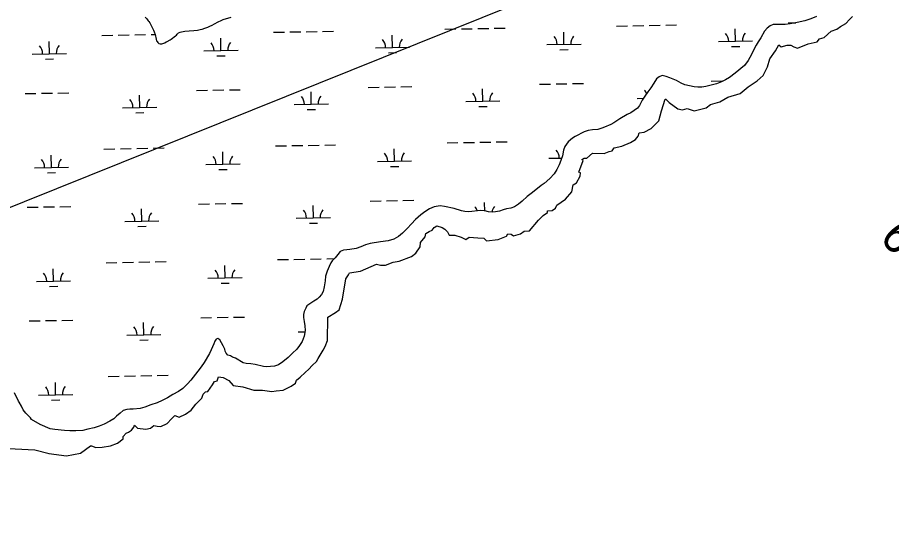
# Model space of a CAD drawing. Extents: x 3957609 to 3995875, y 234277 to 260273.
# Drawn here: x 3972892 to 3975449, y 247317 to 248845 of the extents above; entities that cross this region are included whole.
import ezdxf

# ---------------------------------------------------------------- set-up
doc = ezdxf.new("R2010")
doc.units = 0
for name, color, linetype in [('V-GRID-MAJR', 7, 'Continuous'), ('V-RIVR-EDGE', 7, 'Continuous'), ('V-RIVR-IDEN', 7, 'Continuous'), ('V-TOPO-SHOR', 7, 'Continuous'), ('V-UTIL-LINE', 7, 'Continuous'), ('V-WETL-SWMP', 7, 'Continuous')]:
    doc.layers.add(name, color=color, linetype=linetype)

msp = doc.modelspace()

# ---------------------------------------------------------------- linework, layer by layer
at = {"layer": 'V-GRID-MAJR'}
msp.add_spline([(3961703.892, 248787.859), (3967022.571, 248887.277), (3972341.236, 248987.469), (3977659.886, 249088.434), (3982978.522, 249190.173), (3988297.143, 249292.685), (3993615.748, 249395.971), (3993615.749, 249395.971)], degree=3, dxfattribs=at)
at = {"layer": 'V-RIVR-EDGE'}
for points in [[(3972984.308, 247568.801), (3973036.007, 247562.021), (3973076.85, 247569.842), (3973105.527, 247591.567), (3973109.003, 247591.567), (3973122.038, 247586.353), (3973140.287, 247587.222), (3973164.619, 247590.698), (3973184.606, 247599.388), (3973201.117, 247611.554), (3973201.986, 247618.506), (3973210.676, 247628.065), (3973217.628, 247631.541), (3973225.449, 247636.755), (3973232.401, 247645.445), (3973235.008, 247651.528), (3973243.699, 247642.838), (3973268.031, 247640.231), (3973281.066, 247642.838), (3973291.494, 247650.659), (3973301.053, 247648.921), (3973311.481, 247648.052), (3973330.599, 247656.742), (3973342.765, 247669.777), (3973353.193, 247680.205), (3973365.359, 247674.991), (3973383.608, 247683.681), (3973400.119, 247695.847), (3973414.023, 247713.227), (3973431.403, 247730.607), (3973435.748, 247741.904), (3973442.7, 247748.856), (3973449.652, 247749.725), (3973462.687, 247769.712), (3973468.77, 247779.271), (3973476.591, 247781.009), (3973480.067, 247793.175), (3973493.971, 247791.437), (3973510.482, 247781.878), (3973523.517, 247767.974), (3973551.325, 247763.629), (3973583.478, 247754.07), (3973609.548, 247754.07), (3973636.487, 247750.594), (3973649.522, 247752.332), (3973669.509, 247754.07), (3973692.972, 247765.367), (3973706.007, 247774.057), (3973708.614, 247783.616), (3973719.042, 247792.306), (3973733.815, 247806.21), (3973745.112, 247815.769), (3973754.671, 247826.197), (3973766.837, 247838.363), (3973772.051, 247847.053), (3973786.824, 247871.385), (3973792.907, 247881.813), (3973798.99, 247899.194), (3973800.728, 247967.845), (3973822.453, 247981.749), (3973833.75, 247989.57), (3973843.309, 248019.985), (3973852.868, 248079.946), (3973860.689, 248091.243), (3973863.296, 248097.326), (3973896.318, 248102.54), (3973942.375, 248122.527), (3973954.541, 248119.92), (3973969.314, 248119.92), (3973991.908, 248128.61), (3974009.288, 248131.217), (3974044.918, 248145.121), (3974057.953, 248154.68), (3974070.119, 248173.798), (3974070.988, 248185.964), (3974084.892, 248202.475), (3974087.499, 248212.034), (3974097.058, 248218.117), (3974105.748, 248222.462), (3974110.962, 248230.283), (3974118.783, 248234.628), (3974134.425, 248230.283), (3974142.246, 248225.069), (3974150.067, 248217.248), (3974155.281, 248207.689), (3974171.792, 248207.689), (3974190.041, 248201.606), (3974203.945, 248194.654), (3974213.504, 248201.606), (3974239.574, 248199.868), (3974256.954, 248198.999), (3974264.775, 248191.178), (3974298.666, 248194.654), (3974322.998, 248204.213), (3974327.343, 248211.165), (3974336.902, 248210.296), (3974343.854, 248205.951), (3974363.841, 248211.165), (3974375.138, 248218.986), (3974389.911, 248220.724), (3974416.85, 248251.139), (3974429.885, 248265.043), (3974442.92, 248273.733), (3974442.92, 248278.947), (3974456.824, 248279.816), (3974466.383, 248286.768), (3974470.728, 248295.458), (3974495.929, 248312.838), (3974514.178, 248334.563), (3974518.523, 248354.55), (3974528.082, 248360.633), (3974538.51, 248380.62), (3974539.379, 248390.179), (3974534.165, 248391.917), (3974547.2, 248425.808), (3974543.724, 248429.284), (3974549.807, 248432.76), (3974558.497, 248432.76), (3974575.008, 248447.533), (3974608.899, 248446.664), (3974623.672, 248452.747), (3974632.362, 248454.485), (3974637.576, 248463.175), (3974660.17, 248467.52), (3974685.371, 248478.817), (3974700.144, 248487.507), (3974707.965, 248497.066), (3974711.441, 248507.494), (3974725.345, 248509.232), (3974746.201, 248519.66), (3974768.795, 248542.254), (3974776.616, 248570.931), (3974787.044, 248605.691), (3974788.783, 248605.691), (3974799.211, 248596.132), (3974824.412, 248577.014), (3974837.447, 248574.407), (3974851.351, 248577.883), (3974872.207, 248571.8), (3974906.967, 248580.49), (3974920.002, 248590.049), (3974946.941, 248597.87), (3974970.404, 248610.905), (3975006.902, 248622.202), (3975030.365, 248641.32), (3975056.435, 248659.569), (3975073.815, 248675.212), (3975086.85, 248700.413), (3975092.933, 248723.876), (3975110.313, 248746.47), (3975119.872, 248764.719), (3975126.824, 248758.636), (3975144.204, 248763.85), (3975154.632, 248763.85), (3975163.322, 248758.636), (3975174.619, 248754.291), (3975205.903, 248767.326), (3975231.973, 248773.409), (3975238.925, 248782.099), (3975251.96, 248785.575), (3975272.816, 248804.693), (3975289.327, 248809.907), (3975299.755, 248817.728), (3975315.397, 248827.287), (3975326.694, 248838.584), (3975335.384, 248847.274)], [(3972590.778, 247359.174), (3972632.525, 247424.146), (3972659.61, 247491.421), (3972682.326, 247533.36), (3972756.592, 247564.813), (3972847.457, 247584.035), (3972942.692, 247579.666), (3972985.285, 247568.745)]]:
    msp.add_lwpolyline(points, dxfattribs=at)
at = {"layer": 'V-TOPO-SHOR'}
msp.add_lwpolyline([(3973266.081, 248845.382), (3973271.136, 248840.18), (3973272.965, 248837.668), (3973274.636, 248834.999), (3973276.623, 248832.64), (3973279.211, 248828.871), (3973287.536, 248813.515), (3973290.254, 248807.881), (3973292.204, 248803.034), (3973295.19, 248794.596), (3973297.948, 248781.188), (3973299.128, 248776.664), (3973300.641, 248773.997), (3973302.773, 248770.86), (3973305.54, 248768.797), (3973309.876, 248767.491), (3973314.224, 248767.272), (3973317.81, 248767.999), (3973322.975, 248770.409), (3973327.206, 248772.834), (3973330.651, 248774.495), (3973338.642, 248778.888), (3973342.253, 248781.323), (3973354.512, 248790.625), (3973357.346, 248793.072), (3973359.095, 248795.843), (3973363.503, 248799.511), (3973368.66, 248801.457), (3973372.565, 248802.798), (3973382.383, 248804.523), (3973394.372, 248805.901), (3973408.217, 248806.479), (3973418.954, 248807.41), (3973427.06, 248809.004), (3973432.989, 248810.47), (3973440.798, 248812.999), (3973449.087, 248816.454), (3973457.068, 248820.069), (3973459.886, 248821.429), (3973470.226, 248827.028), (3973477.9, 248830.958), (3973490.423, 248836.996), (3973494.485, 248838.335), (3973504.018, 248841.927), (3973507.299, 248842.968), (3973510.262, 248843.703), (3973514.78, 248844.414), (3973517.744, 248845.149)], dxfattribs=at)
at = {"layer": 'V-UTIL-LINE'}
msp.add_lwpolyline([(3993486.783, 256012.187), (3984358.232, 252707.382), (3984355.815, 252706.645), (3979327.531, 250885.592), (3969939.425, 247110.423), (3969929.75, 247106.755), (3966670.117, 247144.723), (3965413.49, 247134.313), (3961768.13, 245337.826)], dxfattribs=at)
at = {"layer": 'V-WETL-SWMP'}
for p, q in [((3975146.666, 248828.6), (3975169.225, 248829.01)), ((3973641.191, 248801.226), (3973673.185, 248801.808)), ((3973689.183, 248802.099), (3973721.177, 248802.68)), ((3973737.175, 248802.971), (3973769.17, 248803.553)), ((3973785.167, 248803.844), (3973817.162, 248804.426)), ((3974143.016, 248810.351), (3974175.01, 248810.933)), ((3974191.008, 248811.223), (3974223.003, 248811.805)), ((3974239, 248812.096), (3974270.995, 248812.678)), ((3974286.992, 248812.969), (3974318.987, 248813.551)), ((3974491.197, 248765.931), (3974490.542, 248801.925)), ((3974644.841, 248819.476), (3974676.836, 248820.057)), ((3974692.833, 248820.348), (3974724.828, 248820.93)), ((3974740.825, 248821.221), (3974772.82, 248821.803)), ((3974788.817, 248822.093), (3974820.812, 248822.675)), ((3974993.022, 248775.056), (3974992.367, 248811.05)), ((3972985.722, 248738.557), (3972985.067, 248774.551)), ((3973139.366, 248792.101), (3973171.36, 248792.683)), ((3973187.358, 248792.974), (3973219.352, 248793.556)), ((3973235.35, 248793.847), (3973267.345, 248794.428)), ((3973283.342, 248794.719), (3973295.071, 248794.933)), ((3973487.547, 248747.682), (3973486.892, 248783.676)), ((3973989.372, 248756.807), (3973988.717, 248792.801)), ((3974943.03, 248774.147), (3975043.014, 248775.965)), ((3973437.555, 248746.773), (3973537.538, 248748.591)), ((3973939.38, 248755.898), (3974039.364, 248757.716)), ((3974441.205, 248765.022), (3974541.189, 248766.84)), ((3974479.479, 248750.285), (3974503.475, 248750.721)), ((3974981.304, 248759.41), (3975005.3, 248759.846)), ((3972935.73, 248737.648), (3973035.713, 248739.466)), ((3972974.004, 248722.911), (3972998, 248723.347)), ((3973475.829, 248732.035), (3973499.825, 248732.472)), ((3973977.654, 248741.16), (3974001.65, 248741.596)), ((3974419.9, 248649.184), (3974451.894, 248649.766)), ((3974467.892, 248650.057), (3974499.886, 248650.638)), ((3974515.884, 248650.929), (3974547.878, 248651.511)), ((3974921.725, 248658.309), (3974953.719, 248658.89)), ((3972914.424, 248621.81), (3972946.419, 248622.392)), ((3972962.416, 248622.682), (3972994.411, 248623.264)), ((3973010.409, 248623.555), (3973042.403, 248624.137)), ((3973416.249, 248630.934), (3973448.244, 248631.516)), ((3973464.242, 248631.807), (3973496.236, 248632.389)), ((3973512.234, 248632.68), (3973544.228, 248633.262)), ((3973751.882, 248590.6), (3973751.228, 248626.594)), ((3973918.074, 248640.059), (3973950.069, 248640.641)), ((3973966.067, 248640.932), (3973998.061, 248641.514)), ((3974014.059, 248641.805), (3974046.053, 248642.386)), ((3974253.707, 248599.724), (3974253.053, 248635.718)), ((3973250.057, 248581.475), (3973249.403, 248617.469)), ((3974203.716, 248598.815), (3974303.699, 248600.633)), ((3974705.541, 248607.94), (3974723.823, 248608.273)), ((3973200.065, 248580.566), (3973300.049, 248582.384)), ((3973701.89, 248589.691), (3973801.874, 248591.509)), ((3973740.165, 248574.953), (3973764.161, 248575.389)), ((3974241.99, 248584.078), (3974265.986, 248584.514)), ((3973238.34, 248565.828), (3973262.336, 248566.265)), ((3973647.239, 248468.606), (3973679.233, 248469.188)), ((3973695.231, 248469.479), (3973727.226, 248470.06)), ((3973743.223, 248470.351), (3973775.218, 248470.933)), ((3973791.215, 248471.224), (3973823.21, 248471.806)), ((3974149.064, 248477.731), (3974181.059, 248478.313)), ((3974197.056, 248478.603), (3974229.051, 248479.185)), ((3974245.048, 248479.476), (3974277.043, 248480.058)), ((3974293.04, 248480.349), (3974325.035, 248480.93)), ((3972991.77, 248405.937), (3972991.115, 248441.931)), ((3973145.414, 248459.481), (3973177.408, 248460.063)), ((3973193.406, 248460.354), (3973225.4, 248460.936)), ((3973241.398, 248461.227), (3973273.393, 248461.808)), ((3973289.39, 248462.099), (3973321.385, 248462.681)), ((3973493.595, 248415.062), (3973492.94, 248451.056)), ((3973995.42, 248424.187), (3973994.765, 248460.181)), ((3973443.603, 248414.153), (3973543.587, 248415.971)), ((3973945.428, 248423.278), (3974045.412, 248425.096)), ((3974447.253, 248432.402), (3974484.331, 248433.077)), ((3972941.778, 248405.028), (3973041.761, 248406.846)), ((3972980.052, 248390.291), (3973004.048, 248390.727)), ((3973481.877, 248399.415), (3973505.873, 248399.852)), ((3973983.702, 248408.54), (3974007.698, 248408.976)), ((3972920.472, 248289.19), (3972952.467, 248289.772)), ((3972968.465, 248290.062), (3973000.459, 248290.644)), ((3973016.457, 248290.935), (3973048.451, 248291.517)), ((3973422.298, 248298.314), (3973454.292, 248298.896)), ((3973470.29, 248299.187), (3973502.284, 248299.769)), ((3973518.282, 248300.06), (3973550.276, 248300.642)), ((3973757.93, 248257.98), (3973757.276, 248293.974)), ((3973924.123, 248307.439), (3973956.117, 248308.021)), ((3973972.115, 248308.312), (3974004.109, 248308.894)), ((3974020.107, 248309.184), (3974052.101, 248309.766)), ((3974259.553, 248278.241), (3974259.101, 248303.098)), ((3973256.105, 248248.855), (3973255.451, 248284.849)), ((3973206.113, 248247.946), (3973306.097, 248249.764)), ((3973707.939, 248257.071), (3973807.922, 248258.889)), ((3973746.213, 248242.333), (3973770.209, 248242.769)), ((3973244.388, 248233.208), (3973268.384, 248233.645)), ((3973653.287, 248135.986), (3973685.282, 248136.568)), ((3973701.279, 248136.859), (3973733.274, 248137.44)), ((3973749.271, 248137.731), (3973781.266, 248138.313)), ((3973797.263, 248138.604), (3973819.599, 248139.01)), ((3972997.818, 248073.317), (3972997.163, 248109.311)), ((3973151.462, 248126.861), (3973183.456, 248127.443)), ((3973199.454, 248127.734), (3973231.449, 248128.316)), ((3973247.446, 248128.607), (3973279.441, 248129.188)), ((3973295.438, 248129.479), (3973327.433, 248130.061)), ((3973499.643, 248082.442), (3973498.988, 248118.436)), ((3973449.651, 248081.533), (3973549.635, 248083.351)), ((3972947.826, 248072.408), (3973047.81, 248074.226)), ((3972986.1, 248057.671), (3973010.096, 248058.107)), ((3973487.925, 248066.795), (3973511.921, 248067.232)), ((3972926.521, 247956.57), (3972958.515, 247957.151)), ((3972974.513, 247957.442), (3973006.507, 247958.024)), ((3973022.505, 247958.315), (3973054.499, 247958.897)), ((3973428.346, 247965.694), (3973460.34, 247966.276)), ((3973476.338, 247966.567), (3973508.332, 247967.149)), ((3973524.33, 247967.44), (3973556.324, 247968.022)), ((3973262.153, 247916.235), (3973261.499, 247952.229)), ((3973212.162, 247915.326), (3973312.145, 247917.144)), ((3973713.987, 247924.451), (3973733.551, 247924.806)), ((3973250.436, 247900.588), (3973274.432, 247901.025)), ((3973003.866, 247740.697), (3973003.211, 247776.691)), ((3973157.51, 247794.241), (3973189.505, 247794.823)), ((3973205.502, 247795.114), (3973237.497, 247795.696)), ((3973253.494, 247795.987), (3973285.489, 247796.568)), ((3973301.486, 247796.859), (3973333.481, 247797.441)), ((3972953.874, 247739.788), (3973053.858, 247741.606)), ((3972992.148, 247725.051), (3973016.144, 247725.487))]:
    msp.add_line(p, q, dxfattribs=at)
for points in [[(3973266.082, 248845.383), (3973271.136, 248840.18), (3973272.965, 248837.667), (3973274.636, 248835), (3973276.623, 248832.639), (3973279.211, 248828.871), (3973287.537, 248813.516), (3973290.253, 248807.881), (3973292.204, 248803.034), (3973295.19, 248794.596), (3973297.949, 248781.188), (3973299.127, 248776.663), (3973300.642, 248773.998), (3973302.773, 248770.859), (3973305.541, 248768.798), (3973309.875, 248767.491), (3973314.224, 248767.272), (3973317.81, 248767.998), (3973322.974, 248770.41), (3973327.207, 248772.835), (3973330.65, 248774.495), (3973338.642, 248778.887), (3973342.253, 248781.322), (3973354.512, 248790.626), (3973357.346, 248793.072), (3973359.096, 248795.844), (3973363.502, 248799.511), (3973368.66, 248801.457), (3973372.565, 248802.799), (3973382.383, 248804.522), (3973394.373, 248805.902), (3973408.216, 248806.479), (3973418.955, 248807.411), (3973427.061, 248809.003), (3973432.989, 248810.471), (3973440.798, 248813), (3973449.087, 248816.455), (3973457.067, 248820.07), (3973459.885, 248821.428), (3973470.226, 248827.029), (3973477.9, 248830.959), (3973490.423, 248836.995), (3973494.484, 248838.335), (3973504.018, 248841.928), (3973507.298, 248842.968), (3973510.262, 248843.702), (3973514.78, 248844.414), (3973517.744, 248845.148)], [(3975229.482, 248847.803), (3975213.503, 248840.256), (3975195.376, 248834.763), (3975172.898, 248829.644), (3975152.933, 248826.2), (3975138.438, 248824.388), (3975126.145, 248824.255), (3975113.701, 248824.436), (3975102.808, 248824.283), (3975094.039, 248820.365), (3975085.375, 248813.023), (3975077.78, 248804.265), (3975066.611, 248785.135), (3975058.966, 248772.955), (3975053.224, 248763.237), (3975043.318, 248745.333), (3975039.296, 248736.213), (3975029.864, 248718.769), (3975019.072, 248704.145), (3974992.447, 248681.35), (3974975.776, 248668.99), (3974964.008, 248662.16), (3974951.79, 248656.426), (3974937.707, 248650.874), (3974921.769, 248646.126), (3974906.008, 248642.932), (3974894.622, 248640.92), (3974882.796, 248640.78), (3974871.763, 248641.718), (3974844.31, 248647.563), (3974834.116, 248652.689), (3974820.376, 248660.046), (3974810.949, 248664.383), (3974800.732, 248667.954), (3974790.369, 248672.15), (3974778.732, 248674.341), (3974769.821, 248671.359), (3974762.255, 248664.624), (3974753.679, 248652.613)], [(3974753.679, 248652.613), (3974745.543, 248638.729), (3974736.976, 248627.34), (3974727.769, 248614.716), (3974720.12, 248602.225), (3974712.436, 248587.401), (3974706.093, 248579.092), (3974696.813, 248572.225), (3974686.455, 248565.997), (3974675.949, 248560.393), (3974654.298, 248547.95), (3974645.973, 248542.47), (3974636.554, 248536.694), (3974627.767, 248531.532), (3974609.599, 248523.239), (3974601.621, 248520.243), (3974590.374, 248517.139), (3974574.949, 248515.652), (3974561.538, 248513.513), (3974550.436, 248509.629), (3974524.1, 248496.009), (3974515.784, 248491.152), (3974503.502, 248481.062), (3974493.501, 248467.36), (3974489.608, 248456.37), (3974486.564, 248439.612), (3974482.014, 248426.298), (3974476.998, 248412.991), (3974470.735, 248399.546), (3974462.146, 248386.602), (3974450.136, 248373.863), (3974432.798, 248358.401), (3974424.777, 248352.45), (3974399.284, 248332.595), (3974383.398, 248320.69), (3974369.197, 248307.049), (3974358.331, 248298.028), (3974346.559, 248290.887), (3974336.078, 248286.994), (3974323.285, 248284.535), (3974313.136, 248282.037), (3974302.966, 248278.14), (3974290.948, 248275.514), (3974281.293, 248274.876), (3974270.572, 248275.81), (3974259.25, 248278.308), (3974246.818, 248279.266), (3974212.845, 248275.403), (3974201.348, 248276.504), (3974190.958, 248278.833), (3974169.891, 248285.207), (3974141.663, 248291.218), (3974128.939, 248293.58), (3974111.473, 248290.723), (3974097.385, 248284.859), (3974084.344, 248276.025), (3974072.862, 248267.479), (3974057.262, 248253.859), (3974044.63, 248241.129), (3974032.603, 248227.146), (3974018.718, 248213.812), (3974006.594, 248203.875), (3973993.415, 248196.288), (3973976.999, 248190.77), (3973954.87, 248188.291), (3973923.839, 248183.452), (3973910.554, 248179.288), (3973897.251, 248173.88), (3973883.484, 248168.635), (3973865.075, 248165.168), (3973855.735, 248164.837), (3973846.073, 248163.733), (3973836.364, 248159.362), (3973829.087, 248151.066), (3973821.316, 248140.911), (3973813.409, 248132.158), (3973809.126, 248126.463), (3973804.15, 248115.956), (3973798.354, 248102.505), (3973793.942, 248087.944), (3973792.176, 248073.501), (3973789.599, 248056.735), (3973786.6, 248043.088), (3973782.26, 248033.505), (3973775.31, 248026.293), (3973768.845, 248020.319), (3973759.737, 248014.54), (3973738.688, 248000.687), (3973735.791, 247994.04), (3973730.829, 247984.466), (3973729.142, 247975.466), (3973729.331, 247967.062), (3973731.019, 247954.747), (3973733.334, 247942.733), (3973734.22, 247928.718), (3973731.329, 247911.802), (3973725.032, 247896.024), (3973717.861, 247884.304), (3973709.157, 247874.162), (3973696.852, 247862.516), (3973684.692, 247850.091)], [(3973684.692, 247850.091), (3973669.094, 247836.626), (3973655.897, 247827.794), (3973643.872, 247824.702), (3973632.799, 247822.84), (3973621.743, 247822.223), (3973612.426, 247823.447), (3973587.766, 247828.784), (3973574.883, 247830.838), (3973561.826, 247831.65), (3973552.996, 247834.267), (3973530.624, 247847.194), (3973521.657, 247851.059), (3973515.331, 247854.729), (3973508.205, 247856.855), (3973503.147, 247862.062), (3973500.126, 247868.33), (3973498.65, 247873.796), (3973493.974, 247883.977), (3973484.577, 247901.072), (3973478.565, 247904.893), (3973473.564, 247903.41), (3973470.059, 247897.704), (3973466.675, 247889.663), (3973463.277, 247880.689), (3973459.1, 247871.57), (3973453.822, 247861.69), (3973438.345, 247835.155), (3973429.291, 247822.373), (3973419.771, 247809.598), (3973399.323, 247783.601), (3973389.832, 247772.849), (3973375.936, 247758.737), (3973363.359, 247749.74), (3973346.74, 247740.958), (3973331.358, 247731.691), (3973315.37, 247723.522), (3973300.652, 247717.045), (3973282.204, 247710.935), (3973265.154, 247704.648), (3973251.245, 247700.338), (3973231.152, 247698.763), (3973221.508, 247698.903), (3973211.839, 247697.332), (3973201.835, 247694.054), (3973192.553, 247687.032), (3973182.465, 247678), (3973174.101, 247669.875), (3973162.802, 247663.194), (3973146.032, 247654.725), (3973131.633, 247648.866), (3973116.624, 247643.794), (3973098.053, 247639.863), (3973083.219, 247636.189), (3973063.131, 247634.925), (3973045.711, 247635.334), (3973029.694, 247635.878), (3973001.416, 247638.466), (3972988.066, 247640.527), (3972958.85, 247653.554), (3972933.864, 247668.541), (3972930.503, 247672.791), (3972916.702, 247686.682), (3972909.223, 247696.593), (3972903.772, 247706.94), (3972897.102, 247719.017), (3972895.362, 247721.906), (3972883.767, 247745.758)]]:
    msp.add_lwpolyline(points, dxfattribs=at)
for centre, start, end in [((3973934.129, 248756.277), 0.269879, 41.813537), ((3974044.597, 248758.286), 140.269876, 181.813534), ((3974435.954, 248765.402), 0.269879, 41.813537), ((3974546.422, 248767.41), 140.269876, 181.813534), ((3974937.779, 248774.527), 0.269879, 41.813537), ((3975048.247, 248776.535), 140.269876, 181.813534), ((3972930.479, 248738.028), 0.269879, 41.813537), ((3973040.947, 248740.036), 140.269876, 181.813534), ((3973432.304, 248747.152), 0.269879, 41.813537), ((3973542.772, 248749.161), 140.269876, 181.813534), ((3974198.465, 248599.195), 0.269879, 41.813537), ((3974308.932, 248601.203), 140.269876, 181.813534), ((3974700.29, 248608.32), 22.364581, 41.813537), ((3973194.815, 248580.945), 0.269879, 41.813537), ((3973305.282, 248582.954), 140.269876, 181.813534), ((3973696.64, 248590.07), 0.269879, 41.813537), ((3973807.107, 248592.079), 140.269876, 181.813534), ((3973940.177, 248423.657), 0.269879, 41.813537), ((3974050.645, 248425.666), 140.269876, 181.813534), ((3974442.002, 248432.782), 0.269879, 41.813537), ((3972936.527, 248405.408), 0.269879, 41.813537), ((3973046.995, 248407.416), 140.269876, 181.813534), ((3973438.352, 248414.532), 0.269879, 41.813537), ((3973548.82, 248416.541), 140.269876, 181.813534), ((3974204.513, 248266.575), 19.323111, 41.813537), ((3974314.98, 248268.583), 140.269876, 169.575078), ((3973200.863, 248248.325), 0.269879, 41.813537), ((3973311.33, 248250.334), 140.269876, 181.813534), ((3973702.688, 248257.45), 0.269879, 41.813537), ((3973813.155, 248259.459), 140.269876, 181.813534), ((3972942.575, 248072.788), 0.269879, 41.813537), ((3973053.043, 248074.796), 140.269876, 181.813534), ((3973444.4, 248081.912), 0.269879, 41.813537), ((3973554.868, 248083.921), 140.269876, 181.813534), ((3973206.911, 247915.705), 0.269879, 41.813537), ((3973317.378, 247917.714), 140.269876, 181.813534), ((3972948.623, 247740.168), 0.269879, 41.813537), ((3973059.091, 247742.176), 140.269876, 181.813534)]:
    msp.add_arc(centre, 35.246, start, end, dxfattribs=at)

# ---------------------------------------------------------------- texts
at = {"layer": 'V-RIVR-IDEN'}
msp.add_text('6', height=100, rotation=310.355225, dxfattribs=at).set_placement((3975411.486, 248199.487))

doc.saveas('drawing.dxf')
